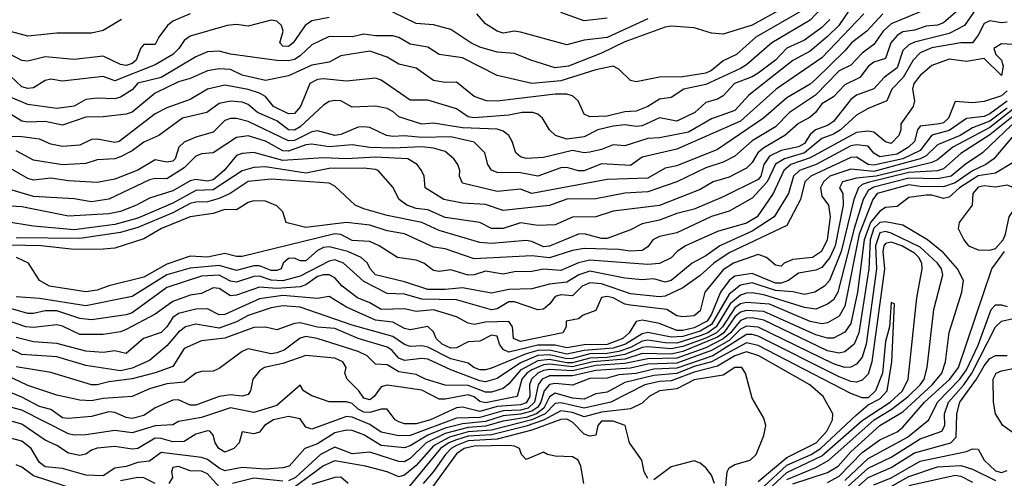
# Model space of a CAD drawing. Header units: metres. Extents: x -51132 to -49532, y -231222 to -229437.
# Tile 444 of 656: x -50240 to -50155, y -230407 to -230368. Entities that reach past the tile are written whole.
import ezdxf

# ---------------------------------------------------------------- set-up
doc = ezdxf.new("R2010")
doc.units = ezdxf.units.M
for name, color, linetype in [('CONTOUR_HALF', 8, 'Continuous'), ('CONTOUR_INDEX', 1, 'Continuous'), ('CONTOUR_INTER', 3, 'Continuous')]:
    doc.layers.add(name, color=color, linetype=linetype)

msp = doc.modelspace()

# ---------------------------------------------------------------- linework, layer by layer
at = {"layer": 'CONTOUR_HALF'}
for points, elevation in [([(-50159.096, -230366.759), (-50160.58, -230368.048), (-50161.08, -230368.248), (-50162.08, -230368.308), (-50163.08, -230368.664), (-50164.08, -230368.815), (-50164.58, -230369.133), (-50165.112, -230369.759), (-50165.58, -230371.105), (-50166.58, -230371.434), (-50167.037, -230371.759), (-50167.808, -230372.759), (-50169.08, -230373.378), (-50170.08, -230374.425), (-50171.08, -230375.03), (-50171.613, -230375.759), (-50172.08, -230376.17), (-50173.08, -230376.712), (-50174.275, -230377.759), (-50176.08, -230378.808), (-50176.585, -230379.259), (-50177.08, -230380.074), (-50177.58, -230380.567), (-50179.08, -230381.356), (-50180.452, -230381.759), (-50181.58, -230382.42), (-50185.08, -230383.797), (-50189.08, -230384.277), (-50190.58, -230384.769), (-50192.58, -230384.795), (-50194.08, -230385.454), (-50195.58, -230385.512), (-50197.08, -230385.289), (-50198.58, -230385.765), (-50199.58, -230385.784), (-50200.58, -230385.252), (-50203.58, -230384.813), (-50205.08, -230384.161), (-50206.08, -230384.038), (-50206.88, -230383.759), (-50207.537, -230383.259), (-50208.08, -230382.211), (-50209.348, -230380.759), (-50209.58, -230380.675), (-50210.58, -230380.557), (-50213.58, -230380.592), (-50215.58, -230380.988), (-50219.08, -230380.45), (-50220.08, -230380.506), (-50221.08, -230380.793), (-50223.58, -230382.425), (-50225.08, -230382.483), (-50227.08, -230383.58), (-50230.08, -230384.889), (-50232.08, -230385.433), (-50235.58, -230385.874), (-50239.08, -230385.575), (-50241.58, -230385.17)], 47.5), ([(-50170.623, -230366.259), (-50172.08, -230367.807), (-50175.383, -230369.759), (-50177.58, -230371.666), (-50178.08, -230371.971), (-50181.08, -230373.354), (-50182.975, -230373.759), (-50184.08, -230374.48), (-50185.08, -230374.622), (-50186.08, -230375.261), (-50187.08, -230375.646), (-50188.08, -230375.704), (-50189.58, -230376.08), (-50191.08, -230376.128), (-50191.58, -230375.919), (-50192.088, -230374.759), (-50192.58, -230374.337), (-50193.08, -230374.175), (-50194.08, -230374.188), (-50199.08, -230374.802), (-50199.995, -230374.759), (-50201.08, -230374.383), (-50202.58, -230373.138), (-50203.58, -230373.176), (-50204.58, -230373.002), (-50206.08, -230371.949), (-50207.58, -230371.589), (-50208.58, -230371.002), (-50210.08, -230370.485), (-50212.58, -230370.886), (-50213.58, -230371.42), (-50215.08, -230371.7), (-50217.08, -230372.613), (-50219.08, -230372.995), (-50221.08, -230372.553), (-50222.08, -230372.072), (-50223.08, -230372.008), (-50224.08, -230372.163), (-50225.58, -230372.848), (-50226.58, -230373.125), (-50228.58, -230374.111), (-50230.58, -230375.743), (-50231.08, -230375.912), (-50233.08, -230376.152), (-50234.58, -230376.184), (-50236.58, -230376.874), (-50238.08, -230376.544), (-50239.58, -230376.611), (-50240.08, -230376.502), (-50241.08, -230375.912)], 50.5), ([(-50168.58, -230366.739), (-50169.616, -230368.259), (-50170.58, -230369.221), (-50172.08, -230370.49), (-50173.58, -230371.295), (-50177.372, -230374.259), (-50178.58, -230375.6), (-50180.58, -230376.319), (-50182.58, -230377.45), (-50185.08, -230377.942), (-50186.08, -230377.998), (-50188.08, -230378.642), (-50189.08, -230378.547), (-50190.08, -230378.96), (-50191.08, -230379.177), (-50191.58, -230379.232), (-50192.58, -230379.048), (-50195.08, -230379.652), (-50196.58, -230379.743), (-50197.08, -230379.601), (-50197.48, -230379.259), (-50197.776, -230378.259), (-50198.087, -230377.759), (-50198.58, -230377.376), (-50199.08, -230377.207), (-50202.08, -230377.094), (-50204.58, -230376.676), (-50205.58, -230376.779), (-50207.58, -230376.13), (-50208.08, -230375.671), (-50208.58, -230375.413), (-50209.58, -230375.22), (-50211.58, -230375.298), (-50212.58, -230374.772), (-50213.08, -230374.727), (-50213.58, -230374.822), (-50214.08, -230375.148), (-50216.08, -230376.996), (-50216.58, -230377.29), (-50217.08, -230377.27), (-50218.08, -230376.499), (-50219.754, -230375.759), (-50220.58, -230375.071), (-50221.08, -230374.865), (-50222.08, -230374.801), (-50223.08, -230375.001), (-50224.138, -230375.759), (-50226.246, -230376.259), (-50228.261, -230377.759), (-50229.58, -230378.321), (-50230.58, -230379.062), (-50231.58, -230379.598), (-50232.08, -230379.754), (-50233.58, -230379.843), (-50234.58, -230380.169), (-50236.58, -230380.272), (-50239.08, -230379.876), (-50240.58, -230379.07)], 49.5), ([(-50174.58, -230366.864), (-50177.08, -230368.228), (-50179.58, -230369.013), (-50180.58, -230368.936), (-50182.08, -230368.453), (-50184.08, -230368.333), (-50184.58, -230368.408), (-50188.08, -230369.685), (-50190.08, -230370.653), (-50192.94, -230371.759), (-50194.08, -230371.916), (-50196.167, -230371.259), (-50197.58, -230370.67), (-50199.08, -230370.552), (-50200.58, -230370.123), (-50201.351, -230369.759), (-50203.08, -230368.604), (-50204.58, -230368.213), (-50206.08, -230368.086), (-50208.08, -230367.121)], 51.5), ([(-50165.825, -230367.259), (-50167.177, -230368.759), (-50168.515, -230369.759), (-50169.08, -230370.454), (-50171.58, -230372.889), (-50172.08, -230373.31), (-50174.08, -230374.5), (-50176.092, -230376.259), (-50180.08, -230378.971), (-50183.58, -230380.357), (-50184.58, -230380.58), (-50186.08, -230381.445), (-50189.58, -230381.548), (-50196.08, -230382.755), (-50197.08, -230382.385), (-50199.08, -230382.59), (-50202.08, -230381.849), (-50202.324, -230381.259), (-50202.312, -230380.759), (-50202.464, -230380.259), (-50202.835, -230379.759), (-50203.58, -230379.124), (-50204.58, -230378.844), (-50205.58, -230378.723), (-50208.08, -230378.845), (-50210.08, -230378.795), (-50211.58, -230378.568), (-50213.58, -230378.725), (-50215.08, -230378.508), (-50215.58, -230378.564), (-50217.08, -230379.112), (-50217.58, -230379.082), (-50219.08, -230378.252), (-50220.58, -230377.786), (-50221.58, -230377.93), (-50223.58, -230379.238), (-50224.58, -230379.327), (-50225.08, -230379.52), (-50226.08, -230380.54), (-50227.58, -230381.482), (-50228.58, -230381.457), (-50229.08, -230381.572), (-50232.58, -230383.23), (-50234.08, -230383.463), (-50235.58, -230383.217), (-50239.08, -230383.017), (-50243.08, -230381.844)], 48.5), ([(-50213.58, -230367.567), (-50215.08, -230367.855), (-50215.66, -230368.259), (-50216.671, -230369.759), (-50217.08, -230370.073), (-50217.58, -230370.042), (-50217.828, -230369.759), (-50217.56, -230368.759), (-50217.677, -230368.259), (-50218.08, -230367.888), (-50218.58, -230367.813), (-50220.58, -230368.329), (-50221.58, -230368.188), (-50222.379, -230368.259), (-50225.58, -230369.189), (-50226.08, -230369.555), (-50226.549, -230370.259), (-50227.08, -230370.754), (-50228.58, -230371.65), (-50232.08, -230373.036), (-50233.08, -230372.661), (-50236.58, -230373.073), (-50237.58, -230372.888), (-50238.08, -230373.016), (-50239.08, -230373.646), (-50239.58, -230373.708), (-50240.08, -230373.556), (-50241.08, -230372.646)], 51.5), ([(-50189.58, -230367.625), (-50191.58, -230367.854), (-50193.58, -230367.155)], 52.5), ([(-50155.08, -230367.966), (-50155.58, -230368.036), (-50156.58, -230367.863), (-50157.08, -230368.104), (-50157.58, -230369.111), (-50158.08, -230369.758), (-50159.08, -230369.756), (-50161.58, -230370.186), (-50162.58, -230370.632), (-50163.205, -230371.259), (-50164.069, -230372.759), (-50165.046, -230373.759), (-50165.478, -230374.759), (-50167.08, -230375.424), (-50168.08, -230376.009), (-50169.476, -230377.259), (-50170.08, -230377.633), (-50171.08, -230378.004), (-50172.58, -230379.236), (-50174.287, -230379.759), (-50175.08, -230380.234), (-50175.78, -230381.759), (-50177.08, -230383.162), (-50179.08, -230384.271), (-50180.58, -230384.751), (-50183.58, -230386.138), (-50185.08, -230386.459), (-50185.646, -230386.759), (-50186.08, -230387.346), (-50186.58, -230387.677), (-50187.58, -230387.729), (-50188.58, -230387.582), (-50191.58, -230387.501), (-50192.58, -230387.671), (-50194.58, -230388.295), (-50196.08, -230388.143), (-50201.08, -230388.377), (-50203.58, -230387.517), (-50204.58, -230387.376), (-50207.08, -230386.239), (-50208.58, -230385.972), (-50210.08, -230385.478), (-50212.08, -230385.264), (-50215.58, -230385.693), (-50217.08, -230385.323), (-50217.278, -230385.259), (-50217.58, -230384.34), (-50218.08, -230383.815), (-50219.08, -230383.411), (-50220.08, -230383.399), (-50220.58, -230383.52), (-50221.58, -230384.167), (-50222.58, -230384.124), (-50223.58, -230384.469), (-50225.58, -230384.777), (-50228.051, -230385.759), (-50229.58, -230386.667), (-50232.08, -230387.46), (-50233.08, -230387.557), (-50235.58, -230387.583), (-50238.434, -230387.259), (-50242.58, -230387.185)], 46.5), ([(-50231.491, -230367.759), (-50233.08, -230368.699), (-50234.08, -230368.935), (-50237.08, -230368.926), (-50239.58, -230369.198), (-50241.08, -230368.769)], 52.5), ([(-50155.08, -230373.906), (-50155.58, -230374.325), (-50157.08, -230374.826), (-50158.08, -230374.921), (-50159.58, -230374.819), (-50160.143, -230376.259), (-50160.58, -230376.647), (-50160.93, -230376.759), (-50162.58, -230376.947), (-50162.815, -230377.259), (-50163.08, -230378.281), (-50163.597, -230378.759), (-50164.58, -230379.361), (-50166.08, -230379.597), (-50166.58, -230379.266), (-50167.08, -230378.674), (-50168.08, -230378.559), (-50168.58, -230378.644), (-50171.571, -230380.259), (-50173.006, -230380.759), (-50173.513, -230381.259), (-50173.945, -230382.759), (-50175.173, -230384.759), (-50177.08, -230386.009), (-50179.865, -230387.259), (-50181.08, -230388.136), (-50182.251, -230388.759), (-50184.08, -230390.26), (-50184.58, -230390.4), (-50185.58, -230390.125), (-50186.58, -230390.197), (-50188.08, -230390.049), (-50191.08, -230389.452), (-50192.028, -230389.759), (-50193.08, -230390.393), (-50194.58, -230390.574), (-50196.08, -230390.969), (-50198.08, -230391.032), (-50199.58, -230391.357), (-50202.08, -230390.883), (-50203.58, -230391.043), (-50205.08, -230391.034), (-50207.08, -230390.36), (-50209.58, -230389.765), (-50210.046, -230389.259), (-50210.262, -230388.759), (-50210.822, -230388.259), (-50211.971, -230387.759), (-50213.58, -230387.355), (-50214.08, -230387.411), (-50214.58, -230387.657), (-50215.58, -230388.558), (-50216.08, -230388.563), (-50216.58, -230388.324), (-50217.08, -230388.366), (-50217.558, -230388.759), (-50217.724, -230389.259), (-50218.08, -230389.396), (-50218.58, -230389.39), (-50219.58, -230388.986), (-50220.08, -230388.981), (-50221.58, -230389.394), (-50223.08, -230388.971), (-50225.58, -230389.196), (-50227.58, -230389.773), (-50230.58, -230391.63), (-50234.58, -230392.449), (-50238.58, -230391.805), (-50240.58, -230391.666)], 45.5), ([(-50154.58, -230376.084), (-50156.58, -230377.708), (-50159.08, -230379.31), (-50160.58, -230380.634), (-50161.08, -230380.799), (-50163.58, -230380.956), (-50167.08, -230381.811), (-50167.58, -230381.977), (-50167.916, -230382.259), (-50168.308, -230383.259), (-50169.408, -230387.759), (-50170.407, -230390.259), (-50170.834, -230390.759), (-50171.679, -230391.259), (-50172.58, -230391.455), (-50173.58, -230391.234), (-50175.08, -230391.121), (-50177.08, -230390.448), (-50178.08, -230390.646), (-50179.08, -230391.433), (-50180.58, -230394.044), (-50181.58, -230394.636), (-50183.08, -230395.098), (-50184.08, -230395.152), (-50186.08, -230394.734), (-50186.58, -230394.859), (-50188.011, -230395.759), (-50189.08, -230396.103), (-50191.58, -230396.289), (-50193.08, -230396.62), (-50194.58, -230396.273), (-50195.58, -230396.288), (-50196.58, -230396.571), (-50199.58, -230397.816), (-50200.08, -230397.965), (-50200.58, -230397.952), (-50201.099, -230397.759), (-50201.58, -230397.393), (-50203.08, -230397.021), (-50205.08, -230396), (-50205.58, -230395.885), (-50206.58, -230395.961), (-50207.08, -230395.78), (-50208.08, -230395.08), (-50211.58, -230394.117), (-50216.08, -230392.554), (-50217.58, -230392.429), (-50218.58, -230392.614), (-50220.58, -230393.283), (-50221.58, -230393.811), (-50223.08, -230394.368), (-50225.08, -230394.032), (-50225.97, -230394.259), (-50226.58, -230394.707), (-50227.58, -230395.9), (-50229.08, -230397.162), (-50230.58, -230397.826), (-50231.58, -230398.046), (-50234.58, -230397.595), (-50237.08, -230396.848), (-50240.08, -230396.636), (-50242.08, -230395.7)], 43.5), ([(-50155.08, -230375.391), (-50156.58, -230376.51), (-50158.08, -230377.085), (-50159.135, -230377.759), (-50161.08, -230378.556), (-50162.08, -230379.494), (-50162.58, -230379.759), (-50166.58, -230380.847), (-50168.58, -230380.665), (-50170.39, -230381.259), (-50170.94, -230381.759), (-50171.191, -230382.259), (-50171.08, -230382.975), (-50170.497, -230383.759), (-50170.352, -230384.759), (-50170.605, -230386.759), (-50171.108, -230387.759), (-50171.891, -230388.259), (-50173.58, -230388.441), (-50174.328, -230388.759), (-50174.58, -230389.015), (-50175.08, -230388.935), (-50175.846, -230388.259), (-50176.58, -230388.011), (-50178.684, -230388.759), (-50179.58, -230389.349), (-50181.182, -230391.259), (-50181.58, -230392.859), (-50182.08, -230393.298), (-50183.08, -230393.395), (-50183.58, -230393.306), (-50184.447, -230392.759), (-50187.58, -230392.392), (-50188.08, -230392.288), (-50189.08, -230391.747), (-50189.58, -230391.637), (-50190.08, -230391.71), (-50190.58, -230392.84), (-50191.654, -230393.259), (-50192.08, -230393.56), (-50193.133, -230393.759), (-50193.131, -230394.259), (-50193.421, -230394.759), (-50197.08, -230395.522), (-50197.666, -230395.259), (-50197.762, -230394.259), (-50198.08, -230393.792), (-50200.08, -230393.855), (-50201.08, -230394.039), (-50201.58, -230393.929), (-50202.58, -230393.383), (-50204.58, -230392.774), (-50206.08, -230392.939), (-50207.08, -230392.712), (-50209.08, -230392.761), (-50210.08, -230392.176), (-50211.126, -230391.759), (-50212.466, -230390.759), (-50213.08, -230390.014), (-50213.58, -230389.772), (-50214.08, -230389.764), (-50214.58, -230389.918), (-50215.58, -230390.622), (-50216.08, -230390.811), (-50218.08, -230390.96), (-50219.58, -230390.833), (-50221.58, -230391.533), (-50222.08, -230391.565), (-50223.08, -230390.938), (-50223.58, -230390.878), (-50224.58, -230391.368), (-50225.58, -230391.533), (-50227.08, -230392.07), (-50228.58, -230393.164), (-50231.08, -230394.478), (-50231.58, -230394.687), (-50233.08, -230394.906), (-50235.08, -230394.926), (-50236.58, -230394.19), (-50237.08, -230394.069), (-50239.08, -230394.297), (-50239.759, -230394.259), (-50241.58, -230393.607)], 44.5), ([(-50153.58, -230376.633), (-50156.236, -230379.759), (-50156.932, -230380.259), (-50158.08, -230380.788), (-50159.58, -230381.827), (-50160.58, -230382.191), (-50162.58, -230382.143), (-50163.58, -230381.992), (-50166.286, -230382.759), (-50166.669, -230383.259), (-50167.844, -230386.259), (-50169.08, -230392.48), (-50169.58, -230393.328), (-50170.58, -230393.906), (-50171.08, -230393.986), (-50172.08, -230393.781), (-50175.58, -230392.308), (-50177.58, -230392.14), (-50178.08, -230392.282), (-50178.58, -230392.609), (-50179.635, -230394.259), (-50180.161, -230394.759), (-50181.08, -230395.228), (-50183.08, -230395.955), (-50184.08, -230396.152), (-50186.08, -230395.968), (-50186.58, -230396.04), (-50188.08, -230396.643), (-50189.58, -230396.905), (-50191.08, -230396.943), (-50192.58, -230397.353), (-50193.08, -230397.365), (-50194.58, -230397.065), (-50195.58, -230397.181), (-50197.08, -230397.991), (-50198.08, -230399.169), (-50198.58, -230399.576), (-50199.58, -230399.898), (-50200.08, -230399.885), (-50201.58, -230399.306), (-50203.58, -230399.297), (-50205.279, -230398.759), (-50206.08, -230398.349), (-50207.58, -230398.12), (-50208.58, -230397.519), (-50209.58, -230397.462), (-50210.302, -230396.759), (-50211.08, -230396.392), (-50214.603, -230395.259), (-50215.58, -230395.081), (-50216.08, -230395.223), (-50217.471, -230396.259), (-50218.08, -230396.502), (-50218.58, -230396.567), (-50220.58, -230396.147), (-50221.08, -230396.386), (-50223.08, -230397.843), (-50223.58, -230398.077), (-50224.58, -230398.09), (-50225.08, -230398.237), (-50226.08, -230399.016), (-50227.58, -230399.157), (-50229.08, -230399.593), (-50230.58, -230400.261), (-50233.08, -230400.432), (-50234.08, -230400.647), (-50235.08, -230400.574), (-50237.08, -230400.14), (-50239.58, -230399.324), (-50242.08, -230398.124)], 42.5), ([(-50157.58, -230382.22), (-50158.054, -230382.759), (-50158.113, -230383.759), (-50159.212, -230385.259), (-50159.3, -230385.759), (-50158.822, -230386.759), (-50158.419, -230387.259), (-50157.58, -230387.62), (-50156.58, -230387.649), (-50156.08, -230387.502), (-50155.443, -230386.759), (-50155.217, -230386.259), (-50154.924, -230384.759), (-50154.234, -230383.759), (-50154.124, -230383.259), (-50154.191, -230382.759), (-50154.58, -230382.222), (-50155.08, -230382.026), (-50156.08, -230382.206), (-50157.08, -230382.099), (-50157.58, -230382.22)], 41.5), ([(-50173.58, -230407.784), (-50170.58, -230406.823), (-50169.67, -230406.259), (-50168.58, -230405.041), (-50166.08, -230402.759), (-50164.08, -230401.569), (-50161.541, -230399.259), (-50160.72, -230398.259), (-50160.402, -230397.259), (-50160.08, -230394.747), (-50158.981, -230391.259), (-50158.838, -230390.259), (-50159.38, -230389.259), (-50160.58, -230387.869), (-50161.955, -230386.759), (-50164.08, -230385.498), (-50165.58, -230385.196), (-50166.08, -230385.253), (-50166.58, -230385.737), (-50166.913, -230386.759), (-50167.031, -230389.259), (-50167.871, -230394.759), (-50168.281, -230395.759), (-50169.08, -230396.394), (-50169.58, -230396.511), (-50170.58, -230396.311), (-50176.08, -230393.671), (-50177.08, -230393.482), (-50177.58, -230393.513), (-50178.08, -230393.706), (-50178.952, -230394.759), (-50179.58, -230395.287), (-50181.08, -230396.062), (-50183.58, -230396.965), (-50186.08, -230396.999), (-50188.08, -230397.425), (-50190.58, -230397.588), (-50192.58, -230398.049), (-50194.58, -230397.928), (-50195.08, -230398.029), (-50195.581, -230398.259), (-50196.119, -230398.759), (-50196.297, -230399.259), (-50196.276, -230400.259), (-50196.58, -230400.812), (-50197.08, -230400.989), (-50199.08, -230401.125), (-50200.58, -230401.564), (-50202.08, -230401.182), (-50202.58, -230401.228), (-50204.824, -230402.259), (-50206.08, -230402.622), (-50207.08, -230402.629), (-50207.58, -230402.452), (-50207.896, -230402.259), (-50208.58, -230401.36), (-50209.08, -230401.362), (-50210.08, -230401.631), (-50210.58, -230401.608), (-50211.08, -230401.346), (-50211.58, -230400.855), (-50212.08, -230400.712), (-50213.58, -230400.716), (-50215.08, -230400.209), (-50215.781, -230399.759), (-50216.08, -230399.29), (-50218.08, -230401.023), (-50220.08, -230401.629), (-50222.08, -230401.241), (-50224.58, -230402.066), (-50226.58, -230402.419), (-50227.08, -230402.703), (-50228.58, -230402.797), (-50230.58, -230403.396), (-50232.08, -230403.188), (-50234.58, -230403.576), (-50235.58, -230403.606), (-50236.08, -230403.489), (-50240.08, -230401.425), (-50241.08, -230401.178)], 41.5), ([(-50177.08, -230409.597), (-50174.08, -230406.808), (-50171.08, -230405.386), (-50167.58, -230402.32), (-50165.172, -230400.759), (-50164.109, -230399.759), (-50163.621, -230398.759), (-50162.88, -230391.759), (-50162.421, -230389.259), (-50162.439, -230388.759), (-50162.691, -230388.259), (-50163.08, -230387.901), (-50164.162, -230387.259), (-50165.08, -230386.958), (-50165.58, -230387.067), (-50165.713, -230387.259), (-50165.81, -230387.759), (-50165.68, -230389.259), (-50166.752, -230397.259), (-50167.08, -230398.324), (-50167.58, -230398.864), (-50168.08, -230399.023), (-50168.58, -230398.966), (-50169.58, -230398.577), (-50176.58, -230395.059), (-50177.08, -230394.902), (-50177.58, -230394.913), (-50180.491, -230396.759), (-50183.58, -230397.83), (-50185.58, -230397.912), (-50187.08, -230398.277), (-50188.58, -230398.396), (-50189.58, -230398.667), (-50191.08, -230398.711), (-50192.58, -230399.286), (-50194.08, -230399.128), (-50194.58, -230399.222), (-50195.031, -230399.759), (-50195.329, -230400.759), (-50195.58, -230401.172), (-50196.08, -230401.519), (-50197.08, -230401.795), (-50198.58, -230401.928), (-50200.08, -230402.423), (-50202.08, -230402.606), (-50203.58, -230402.985), (-50205.08, -230403.581), (-50206.58, -230404.517), (-50207.08, -230404.681), (-50209.08, -230404.492), (-50210.58, -230403.563), (-50211.58, -230403.203), (-50212.08, -230403.168), (-50213.08, -230403.394), (-50214.58, -230404.34), (-50215.664, -230404.759), (-50217.031, -230406.259), (-50217.58, -230406.405), (-50219.08, -230406.531), (-50221.08, -230406.394), (-50222.58, -230406.671), (-50223.08, -230406.453), (-50224.08, -230405.684), (-50224.58, -230405.534), (-50228.08, -230405.081), (-50229.08, -230405.829), (-50230.08, -230405.939), (-50231.08, -230406.295), (-50232.08, -230406.434), (-50233.08, -230407.101), (-50234.58, -230407.056), (-50236.58, -230406.461), (-50238.08, -230406.334), (-50238.58, -230405.948), (-50239.275, -230404.759), (-50240.08, -230404.109), (-50241.08, -230403.848)], 40.5), ([(-50169.08, -230407.511), (-50167.08, -230405.619), (-50163.683, -230403.759), (-50161.833, -230402.259), (-50161.094, -230400.759), (-50159.154, -230398.759), (-50158.58, -230397.951), (-50157.58, -230395.845), (-50156.451, -230392.759), (-50156.08, -230392.355), (-50155.58, -230392.341), (-50155.08, -230392.491)], 42.5), ([(-50176.58, -230407.579), (-50174.08, -230405.509), (-50171.553, -230404.259), (-50170.653, -230403.259), (-50170.149, -230402.259), (-50170.127, -230401.759), (-50170.95, -230400.259), (-50172.117, -230399.259), (-50176.522, -230396.759), (-50177.58, -230396.4), (-50178.58, -230396.752), (-50180.08, -230397.643), (-50182.08, -230398.156), (-50184.08, -230398.9), (-50185.08, -230398.975), (-50186.35, -230399.259), (-50189.269, -230400.759), (-50191.58, -230401.258), (-50193.58, -230400.806), (-50194.08, -230400.856), (-50194.933, -230401.759), (-50196.08, -230402.273), (-50199.58, -230403.152), (-50201.58, -230403.302), (-50203.204, -230403.759), (-50204.58, -230404.519), (-50206.08, -230406.212), (-50207.08, -230407.04), (-50207.58, -230407.18), (-50208.58, -230406.759), (-50210.441, -230406.259), (-50213.08, -230405.822), (-50214.08, -230406.233), (-50216.58, -230408.084)], 39.5), ([(-50168.58, -230408.582), (-50167.08, -230407.233), (-50165.08, -230406.374), (-50163.08, -230405.112), (-50159.958, -230404.259), (-50159.496, -230403.759), (-50159.435, -230401.759), (-50159.18, -230400.759), (-50157.723, -230398.759), (-50157.08, -230397.62), (-50156.58, -230396.997), (-50156.08, -230396.711), (-50155.08, -230396.722)], 43.5), ([(-50186.08, -230407.326), (-50186.406, -230406.759), (-50186.602, -230405.759), (-50187.677, -230404.259), (-50188.04, -230402.759), (-50189.08, -230402.397), (-50190.08, -230402.396), (-50190.4, -230402.759), (-50190.58, -230403.603), (-50191.08, -230403.673), (-50191.58, -230403.499), (-50192.58, -230402.474), (-50193.08, -230402.223), (-50193.58, -230402.239), (-50196.08, -230403.157), (-50199.08, -230403.94), (-50201.58, -230404.092), (-50202.58, -230404.48), (-50203.062, -230404.759), (-50203.545, -230405.259), (-50204.58, -230406.739), (-50205.469, -230407.759)], 38.5), ([(-50180.327, -230407.759), (-50180.58, -230407.045), (-50181.08, -230406.415), (-50181.58, -230406.013), (-50182.08, -230405.801), (-50184.08, -230406.333), (-50185.58, -230407.455)], 38.5), ([(-50166.08, -230408.57), (-50163.58, -230407.166), (-50161.08, -230406.33), (-50159.08, -230406.206), (-50158.08, -230406.528), (-50156.08, -230407.514)], 44.5)]:
    msp.add_lwpolyline(points, dxfattribs=dict(at, elevation=elevation))
at = {"layer": 'CONTOUR_INDEX'}
for points, elevation in [([(-50170.389, -230367.759), (-50171.08, -230368.446), (-50172.58, -230369.528), (-50174.08, -230370.231), (-50175.08, -230371.241), (-50176.58, -230372.366), (-50177.08, -230372.68), (-50178.607, -230373.259), (-50179.58, -230374.34), (-50180.08, -230374.621), (-50181.08, -230374.918), (-50182.035, -230375.759), (-50183.58, -230376.524), (-50185.08, -230376.215), (-50186.58, -230376.91), (-50187.08, -230376.964), (-50188.08, -230376.828), (-50189.08, -230376.952), (-50190.413, -230377.259), (-50191.58, -230377.871), (-50193.08, -230378.055), (-50194.041, -230377.759), (-50194.568, -230377.259), (-50195.169, -230376.259), (-50195.58, -230375.921), (-50196.01, -230375.759), (-50196.934, -230375.759), (-50198.08, -230376.01), (-50201.08, -230376.242), (-50201.58, -230376.132), (-50202.58, -230375.465), (-50205.08, -230374.71), (-50206.58, -230374.693), (-50209.08, -230372.97), (-50209.58, -230372.795), (-50212.08, -230373.079), (-50214.08, -230372.863), (-50214.58, -230372.915), (-50215.233, -230373.259), (-50216.041, -230375.259), (-50216.58, -230375.858), (-50217.08, -230375.873), (-50218.376, -230375.259), (-50219.08, -230374.399), (-50219.58, -230374.105), (-50220.58, -230373.77), (-50222.58, -230373.423), (-50224.08, -230373.768), (-50225.58, -230374.638), (-50227.58, -230375.363), (-50228.58, -230375.897), (-50231.699, -230378.259), (-50232.08, -230378.368), (-50233.58, -230378.068), (-50234.08, -230378.102), (-50235.08, -230378.595), (-50236.58, -230378.712), (-50237.58, -230378.507), (-50238.58, -230378.066), (-50240.08, -230377.871), (-50241.58, -230377.845)], 50), ([(-50155.08, -230374.796), (-50156.58, -230375.885), (-50157.08, -230376.103), (-50158.58, -230376.289), (-50160.08, -230377.329), (-50161.58, -230377.729), (-50162.58, -230379.049), (-50164.089, -230379.759), (-50166.58, -230380.321), (-50167.08, -230380.241), (-50168.08, -230379.609), (-50168.58, -230379.637), (-50172.011, -230381.259), (-50172.532, -230381.759), (-50172.904, -230383.259), (-50174.08, -230385.517), (-50179.08, -230387.871), (-50180.405, -230388.759), (-50181.58, -230389.823), (-50183.08, -230390.901), (-50184.58, -230391.606), (-50185.08, -230391.663), (-50187.58, -230391.412), (-50190.08, -230390.54), (-50191.08, -230390.447), (-50191.757, -230390.759), (-50192.58, -230391.576), (-50193.58, -230391.505), (-50194.08, -230391.637), (-50194.54, -230392.259), (-50195.08, -230392.73), (-50195.58, -230392.78), (-50197.58, -230392.086), (-50198.08, -230392.103), (-50199.08, -230392.692), (-50199.58, -230392.773), (-50202.58, -230391.933), (-50205.58, -230391.864), (-50207.08, -230391.44), (-50208.58, -230391.371), (-50210.58, -230390.344), (-50212.342, -230388.759), (-50213.08, -230388.48), (-50213.58, -230388.587), (-50216.08, -230389.89), (-50217.58, -230390.29), (-50218.58, -230390.234), (-50219.58, -230389.876), (-50220.08, -230389.92), (-50221.58, -230390.401), (-50222.08, -230390.323), (-50223.08, -230389.804), (-50224.58, -230389.876), (-50227.58, -230390.873), (-50230.58, -230393.031), (-50231.08, -230393.215), (-50234.08, -230393.635), (-50235.08, -230393.525), (-50237.08, -230392.878), (-50238.08, -230392.865), (-50239.08, -230393.115), (-50239.58, -230393.098), (-50241.08, -230392.677)], 45), ([(-50176.08, -230408.012), (-50174.08, -230406.19), (-50171.996, -230405.259), (-50171.192, -230404.759), (-50168.08, -230401.841), (-50167.08, -230400.976), (-50166.08, -230400.474), (-50165.437, -230399.759), (-50165.045, -230397.259), (-50164.799, -230392.259), (-50165.08, -230392.146), (-50165.229, -230394.259), (-50165.58, -230395.518), (-50165.843, -230398.259), (-50166.439, -230399.759), (-50167.08, -230400.361), (-50167.58, -230400.371), (-50168.58, -230399.996), (-50176.58, -230395.875), (-50177.58, -230395.637), (-50180.58, -230397.28), (-50182.08, -230397.669), (-50183.58, -230398.274), (-50185.58, -230398.438), (-50188.08, -230399.064), (-50189.58, -230399.875), (-50190.58, -230400.033), (-50191.58, -230400.479), (-50192.58, -230400.415), (-50194.08, -230399.963), (-50194.58, -230400.278), (-50195.067, -230401.259), (-50195.702, -230401.759), (-50196.58, -230402.058), (-50198.58, -230402.376), (-50200.08, -230402.833), (-50201.58, -230402.932), (-50203.58, -230403.442), (-50205.211, -230404.259), (-50206.58, -230405.604), (-50207.08, -230405.891), (-50207.58, -230405.876), (-50210.08, -230405.057), (-50211.58, -230405.196), (-50213.08, -230404.62), (-50214.322, -230405.259), (-50216.494, -230407.259), (-50217.08, -230407.519)], 40), ([(-50235.562, -230408.259), (-50239.08, -230407.105), (-50240.08, -230406.368), (-50240.58, -230406.153)], 40), ([(-50223.08, -230408.045), (-50224.08, -230406.932), (-50224.58, -230406.711), (-50225.58, -230406.662), (-50226.58, -230406.29), (-50227.08, -230406.396), (-50227.193, -230406.759), (-50227.101, -230407.259), (-50227.416, -230407.759)], 40), ([(-50228.58, -230407.759), (-50229.58, -230407.283), (-50230.08, -230407.25), (-50231.58, -230407.542)], 40), ([(-50217.58, -230407.574), (-50220.08, -230407.307), (-50221.928, -230407.759)], 40), ([(-50163.58, -230407.947), (-50159.58, -230407.04), (-50159.08, -230407.12), (-50158.08, -230407.656)], 45)]:
    msp.add_lwpolyline(points, dxfattribs=dict(at, elevation=elevation))
at = {"layer": 'CONTOUR_INTER'}
for points, elevation in [([(-50157.08, -230365.791), (-50158.751, -230368.259), (-50160.08, -230368.95), (-50163.08, -230369.702), (-50163.58, -230369.929), (-50164.08, -230370.421), (-50164.58, -230371.919), (-50165.702, -230372.759), (-50166.58, -230373.738), (-50168.078, -230374.259), (-50168.58, -230374.647), (-50170.08, -230376.552), (-50170.58, -230376.883), (-50171.631, -230377.259), (-50172.08, -230377.654), (-50172.58, -230378.437), (-50173.08, -230378.73), (-50174.58, -230379.033), (-50175.58, -230379.541), (-50176.08, -230380.248), (-50176.342, -230381.259), (-50176.58, -230381.548), (-50179.58, -230383.048), (-50182.08, -230384.107), (-50183.58, -230384.492), (-50185.08, -230385.05), (-50186.58, -230385.371), (-50187.58, -230385.896), (-50189.58, -230386.648), (-50190.08, -230386.648), (-50191.58, -230386.236), (-50192.08, -230386.251), (-50194.58, -230387.297), (-50195.08, -230387.354), (-50196.08, -230386.891), (-50196.58, -230386.821), (-50199.58, -230387.064), (-50200.58, -230386.982), (-50204.08, -230385.93), (-50205.58, -230385.248), (-50208.58, -230384.661), (-50210.58, -230384.073), (-50211.343, -230383.759), (-50213.08, -230382.124), (-50213.58, -230381.876), (-50218.58, -230381.516), (-50220.58, -230381.717), (-50222.113, -230382.759), (-50223.08, -230383.19), (-50224.08, -230383.479), (-50225.08, -230383.493), (-50225.58, -230383.624), (-50227.08, -230384.43), (-50230.08, -230385.679), (-50231.58, -230386.105), (-50235.08, -230386.639), (-50240.58, -230386.591)], 47), ([(-50172.58, -230366.867), (-50176.778, -230369.259), (-50178.447, -230370.759), (-50179.58, -230371.313), (-50180.58, -230372.147), (-50181.08, -230372.375), (-50183.08, -230372.702), (-50185.08, -230372.71), (-50187.08, -230373.124), (-50187.58, -230373.004), (-50188.58, -230372.019), (-50189.08, -230371.773), (-50190.58, -230372.08), (-50193.58, -230373.026), (-50196.08, -230373.255), (-50199.08, -230372.571), (-50202.08, -230371.043), (-50204.08, -230370.765), (-50205.08, -230370.121), (-50206.58, -230369.873), (-50207.58, -230369.289), (-50208.08, -230369.142), (-50209.58, -230369.142), (-50210.58, -230369.008), (-50211.58, -230369.256), (-50213.58, -230369.21), (-50215.08, -230369.94), (-50216.08, -230370.887), (-50216.58, -230371.193), (-50217.08, -230371.314), (-50218.08, -230371.292), (-50222.08, -230370.741), (-50223.08, -230370.475), (-50224.08, -230370.538), (-50225.08, -230370.955), (-50228.08, -230372.76), (-50230.08, -230373.248), (-50230.58, -230373.816), (-50231.58, -230374.45), (-50232.08, -230374.588), (-50233.58, -230374.539), (-50234.58, -230374.656), (-50235.58, -230375.213), (-50237.08, -230375.417), (-50239.58, -230375.09), (-50243.58, -230373.408)], 51), ([(-50162.58, -230367.094), (-50165.08, -230368.118), (-50165.793, -230368.759), (-50166.58, -230369.908), (-50167.58, -230370.661), (-50168.58, -230371.675), (-50169.58, -230372.176), (-50171.624, -230374.259), (-50173.872, -230375.759), (-50175.08, -230377.006), (-50177.08, -230378.202), (-50178.58, -230379.531), (-50179.58, -230380.058), (-50181.08, -230380.535), (-50183.58, -230381.757), (-50186.08, -230382.601), (-50188.08, -230382.715), (-50190.58, -230383.222), (-50193.08, -230383.254), (-50194.58, -230383.781), (-50198.58, -230384.213), (-50200.08, -230383.693), (-50202.08, -230383.575), (-50203.699, -230383.259), (-50205.297, -230382.259), (-50205.395, -230381.259), (-50205.617, -230380.759), (-50205.983, -230380.259), (-50206.798, -230379.759), (-50209.58, -230379.624), (-50212.08, -230379.757), (-50214.08, -230379.684), (-50217.58, -230379.898), (-50220.08, -230379.219), (-50221.08, -230379.306), (-50221.58, -230379.482), (-50222.645, -230380.759), (-50223.58, -230381.58), (-50224.08, -230381.697), (-50225.08, -230381.539), (-50225.58, -230381.659), (-50227.08, -230382.534), (-50229.08, -230383.145), (-50230.19, -230383.759), (-50231.58, -230384.304), (-50232.58, -230384.504), (-50236.08, -230384.709), (-50240.08, -230383.899), (-50241.08, -230383.838)], 48), ([(-50167.448, -230367.259), (-50171.08, -230371.058), (-50175.009, -230373.759), (-50178.08, -230376.525), (-50183.58, -230378.932), (-50186.58, -230379.634), (-50187.58, -230380.332), (-50190.08, -230380.183), (-50191.58, -230380.806), (-50192.08, -230380.799), (-50193.08, -230380.523), (-50193.58, -230380.554), (-50195.58, -230381.253), (-50197.08, -230380.968), (-50199.08, -230380.944), (-50199.58, -230380.754), (-50199.902, -230380.259), (-50200.162, -230379.259), (-50201.08, -230378.323), (-50203.08, -230377.866), (-50205.58, -230377.936), (-50207.08, -230377.784), (-50208.08, -230377.844), (-50208.627, -230377.759), (-50210.08, -230377.073), (-50210.58, -230376.997), (-50211.08, -230377.028), (-50212.58, -230377.658), (-50213.08, -230377.742), (-50214.58, -230377.342), (-50215.08, -230377.423), (-50216.58, -230378.172), (-50217.08, -230378.202), (-50220.58, -230376.542), (-50221.58, -230376.285), (-50222.08, -230376.289), (-50222.58, -230376.471), (-50223.58, -230377.458), (-50225.08, -230377.882), (-50226.08, -230378.337), (-50226.541, -230378.759), (-50226.865, -230379.759), (-50227.08, -230379.953), (-50227.58, -230380.064), (-50228.58, -230379.836), (-50230.08, -230380.751), (-50232.08, -230381.517), (-50233.58, -230381.792), (-50236.08, -230381.657), (-50237.58, -230381.435), (-50239.08, -230381.602), (-50239.58, -230381.465), (-50241.08, -230380.6)], 49), ([(-50225.58, -230367.265), (-50227.08, -230367.897), (-50227.536, -230368.259), (-50228.286, -230369.259), (-50228.58, -230369.904), (-50229.58, -230369.897), (-50229.866, -230370.259), (-50230.234, -230371.259), (-50230.58, -230371.537), (-50231.08, -230371.713), (-50231.58, -230371.624), (-50233.08, -230370.896), (-50235.58, -230371.198), (-50238.08, -230370.954), (-50239.58, -230371.348), (-50240.08, -230371.278), (-50241.08, -230370.755)], 52), ([(-50186.08, -230367.688), (-50189.58, -230369.287), (-50191.58, -230369.526), (-50193.08, -230369.939), (-50197.08, -230368.829), (-50197.58, -230368.756), (-50198.58, -230368.915), (-50199.08, -230368.746), (-50200.08, -230368.129), (-50200.847, -230367.259)], 52), ([(-50154.08, -230369.936), (-50155.58, -230369.857), (-50156.221, -230370.259), (-50156.06, -230370.759), (-50155.58, -230371.241), (-50155.424, -230371.759), (-50155.58, -230372.571), (-50157.08, -230371.099), (-50158.58, -230371.356), (-50160.08, -230371.176), (-50161.58, -230371.701), (-50162.58, -230372.581), (-50163.145, -230373.259), (-50163.248, -230373.759), (-50163.08, -230374.759), (-50163.203, -230375.259), (-50164.267, -230376.759), (-50164.257, -230377.259), (-50164.418, -230377.759), (-50165.08, -230378.432), (-50165.58, -230378.3), (-50166.58, -230377.473), (-50167.08, -230377.366), (-50168.08, -230377.49), (-50172.08, -230379.676), (-50173.759, -230380.259), (-50174.343, -230380.759), (-50175.27, -230382.759), (-50176.64, -230384.759), (-50177.58, -230385.313), (-50180.08, -230386.042), (-50182.823, -230387.259), (-50183.56, -230387.759), (-50184.08, -230388.306), (-50185.08, -230388.792), (-50186.08, -230388.883), (-50191.08, -230388.49), (-50192.08, -230388.727), (-50193.58, -230389.387), (-50195.08, -230389.275), (-50196.08, -230389.485), (-50197.58, -230389.507), (-50198.58, -230389.701), (-50200.08, -230389.456), (-50201.08, -230389.767), (-50201.58, -230389.792), (-50203.08, -230389.34), (-50204.08, -230389.467), (-50204.58, -230389.393), (-50205.424, -230388.759), (-50206.08, -230388.491), (-50207.69, -230388.259), (-50209.263, -230387.259), (-50210.08, -230386.881), (-50211.58, -230386.799), (-50212.58, -230386.295), (-50213.08, -230386.235), (-50221.08, -230388.184), (-50221.58, -230388.196), (-50222.58, -230387.928), (-50224.08, -230388.237), (-50225.58, -230388.154), (-50227.58, -230388.845), (-50229.58, -230389.969), (-50232.58, -230390.711), (-50233.58, -230391.096), (-50234.58, -230391.24), (-50237.71, -230390.759), (-50238.573, -230390.259), (-50239.511, -230388.759), (-50240.549, -230388.259)], 46), ([(-50154.58, -230375.484), (-50156.58, -230377.071), (-50159.758, -230378.759), (-50161.08, -230379.839), (-50161.58, -230380.082), (-50166.393, -230381.259), (-50168.08, -230381.43), (-50169.277, -230381.759), (-50169.554, -230382.259), (-50169.251, -230382.759), (-50169.226, -230383.759), (-50169.91, -230387.259), (-50170.37, -230388.259), (-50171.08, -230389.148), (-50171.58, -230389.377), (-50173.08, -230389.625), (-50173.938, -230390.259), (-50174.58, -230390.476), (-50175.08, -230390.472), (-50177.08, -230389.655), (-50178.58, -230389.872), (-50179.08, -230390.264), (-50179.806, -230391.259), (-50180.58, -230393.168), (-50180.976, -230393.759), (-50182.08, -230394.328), (-50183.08, -230394.576), (-50183.58, -230394.576), (-50185.08, -230393.963), (-50186.58, -230393.681), (-50187.08, -230393.778), (-50187.691, -230394.759), (-50188.241, -230395.259), (-50189.58, -230395.783), (-50191.58, -230395.801), (-50193.08, -230396.066), (-50194.08, -230395.838), (-50195.58, -230395.847), (-50198.08, -230396.432), (-50198.58, -230396.203), (-50198.876, -230395.759), (-50199.08, -230395.059), (-50199.58, -230394.967), (-50200.58, -230395.486), (-50201.58, -230395.555), (-50202.58, -230396.072), (-50203.08, -230396.099), (-50203.83, -230395.759), (-50204.351, -230395.259), (-50204.58, -230394.693), (-50205.08, -230394.231), (-50206.58, -230394.516), (-50207.08, -230394.39), (-50208.08, -230393.845), (-50209.58, -230393.688), (-50212.08, -230392.557), (-50213.58, -230391.638), (-50214.58, -230391.814), (-50217.58, -230391.563), (-50219.58, -230391.829), (-50222.58, -230393.191), (-50223.08, -230393.214), (-50224.08, -230392.7), (-50225.08, -230392.739), (-50226.58, -230393.111), (-50227.08, -230393.442), (-50227.588, -230394.259), (-50228.08, -230394.737), (-50229.59, -230395.259), (-50231.08, -230396.549), (-50232.08, -230396.328), (-50233.08, -230396.48), (-50234.58, -230396.355), (-50237.08, -230395.686), (-50239.08, -230395.557), (-50240.58, -230395.182)], 44), ([(-50154.08, -230376.248), (-50157.222, -230379.259), (-50158.715, -230380.259), (-50159.919, -230381.259), (-50161.08, -230381.493), (-50163.58, -230381.434), (-50166.58, -230382.194), (-50167.08, -230382.499), (-50167.511, -230383.259), (-50168.283, -230385.759), (-50169.689, -230391.259), (-50170.08, -230391.937), (-50170.58, -230392.311), (-50171.58, -230392.715), (-50172.58, -230392.584), (-50176.08, -230391.504), (-50177.08, -230391.312), (-50177.58, -230391.34), (-50178.08, -230391.513), (-50178.992, -230392.259), (-50180.18, -230394.259), (-50180.907, -230394.759), (-50181.58, -230395.038), (-50183.58, -230395.653), (-50184.58, -230395.641), (-50186.08, -230395.39), (-50186.58, -230395.491), (-50187.58, -230396.031), (-50188.58, -230396.373), (-50189.58, -230396.565), (-50191.08, -230396.593), (-50192.58, -230396.991), (-50193.08, -230397.014), (-50194.58, -230396.669), (-50195.58, -230396.719), (-50197.08, -230397.371), (-50199.08, -230398.722), (-50200.08, -230398.984), (-50200.58, -230398.91), (-50203.08, -230397.96), (-50205.08, -230397.048), (-50205.58, -230396.969), (-50207.08, -230397.146), (-50207.58, -230396.953), (-50208.169, -230396.259), (-50208.58, -230396.001), (-50211.08, -230395.259), (-50213.08, -230394.397), (-50214.58, -230394.276), (-50216.08, -230393.904), (-50216.58, -230393.962), (-50218.08, -230394.518), (-50219.08, -230394.27), (-50220.08, -230394.324), (-50222.58, -230395.236), (-50224.58, -230395.467), (-50226.08, -230396.113), (-50227.08, -230397.661), (-50228.58, -230398.211), (-50230.58, -230398.727), (-50232.58, -230399.003), (-50233.58, -230399.263), (-50234.08, -230399.253), (-50237.58, -230398.186), (-50240.58, -230397.711)], 43), ([(-50154.58, -230380.088), (-50156.08, -230380.987), (-50157.58, -230381.227), (-50159.186, -230382.259), (-50160.08, -230383.057), (-50160.58, -230383.186), (-50161.58, -230382.904), (-50162.08, -230382.904), (-50163.58, -230383.084), (-50164.58, -230383.885), (-50165.58, -230383.949), (-50166.08, -230384.279), (-50166.888, -230385.259), (-50167.43, -230386.759), (-50167.991, -230391.259), (-50168.58, -230393.965), (-50169.08, -230394.714), (-50170.08, -230395.229), (-50170.58, -230395.243), (-50171.58, -230394.956), (-50176.08, -230392.917), (-50177.58, -230392.835), (-50178.08, -230392.989), (-50178.58, -230393.39), (-50179.523, -230394.759), (-50180.08, -230395.14), (-50183.08, -230396.375), (-50184.08, -230396.598), (-50186.58, -230396.565), (-50188.08, -230397.033), (-50190.832, -230397.259), (-50192.58, -230397.692), (-50194.58, -230397.475), (-50195.08, -230397.522), (-50196.08, -230397.955), (-50196.536, -230398.259), (-50196.96, -230398.759), (-50197.347, -230400.259), (-50200.08, -230400.799), (-50200.58, -230400.694), (-50201.08, -230400.291), (-50201.58, -230400.126), (-50203.58, -230400.503), (-50204.08, -230400.49), (-50205.58, -230399.72), (-50208.58, -230399.281), (-50209.08, -230399.423), (-50209.697, -230400.259), (-50210.08, -230400.554), (-50210.58, -230400.391), (-50211.013, -230399.759), (-50212.036, -230398.759), (-50212.22, -230398.259), (-50212.11, -230397.759), (-50212.386, -230397.259), (-50213.08, -230396.948), (-50215.58, -230396.729), (-50217.58, -230397.427), (-50219.171, -230397.759), (-50219.58, -230398.044), (-50220.154, -230398.759), (-50220.374, -230399.759), (-50220.58, -230400.097), (-50221.08, -230400.228), (-50222.08, -230400.127), (-50223.08, -230400.267), (-50225.08, -230401.006), (-50225.58, -230401.003), (-50226.58, -230400.536), (-50227.08, -230400.571), (-50228.58, -230401.229), (-50229.58, -230401.897), (-50230.58, -230402.162), (-50231.08, -230402.071), (-50232.08, -230401.633), (-50232.58, -230401.584), (-50234.08, -230401.988), (-50236.08, -230402.168), (-50236.58, -230402.089), (-50237.58, -230401.392), (-50238.58, -230401.134), (-50240.08, -230400.316), (-50242.08, -230399.513)], 42), ([(-50174.08, -230407.426), (-50171.58, -230406.391), (-50170.465, -230405.759), (-50166.556, -230402.259), (-50165.08, -230401.39), (-50163.636, -230400.259), (-50162.583, -230399.259), (-50162.248, -230398.759), (-50161.974, -230397.759), (-50161.414, -230392.759), (-50160.623, -230389.759), (-50160.763, -230389.259), (-50161.09, -230388.759), (-50162.58, -230387.37), (-50165.08, -230386.172), (-50165.58, -230386.043), (-50166.08, -230386.152), (-50166.448, -230387.259), (-50166.363, -230389.259), (-50167.253, -230395.759), (-50167.58, -230396.88), (-50168.08, -230397.48), (-50168.58, -230397.733), (-50169.08, -230397.767), (-50170.08, -230397.456), (-50176.58, -230394.272), (-50177.58, -230394.201), (-50178.08, -230394.453), (-50179.08, -230395.424), (-50180.58, -230396.303), (-50183.58, -230397.396), (-50186.08, -230397.472), (-50187.58, -230397.81), (-50190.58, -230398.012), (-50192.58, -230398.48), (-50194.58, -230398.487), (-50195.197, -230398.759), (-50195.536, -230399.259), (-50195.853, -230400.759), (-50196.423, -230401.259), (-50197.08, -230401.427), (-50198.58, -230401.493), (-50200.58, -230402.071), (-50202.58, -230402.142), (-50206.58, -230403.615), (-50207.58, -230403.648), (-50209.08, -230403.324), (-50210.08, -230402.669), (-50211.58, -230402.045), (-50212.08, -230401.985), (-50215.08, -230403.081), (-50215.58, -230402.898), (-50216.08, -230402.173), (-50217.08, -230401.986), (-50218.382, -230402.259), (-50219.162, -230402.759), (-50219.58, -230403.338), (-50220.08, -230403.477), (-50221.08, -230403.321), (-50221.354, -230404.259), (-50221.791, -230404.759), (-50222.58, -230405.064), (-50223.09, -230404.759), (-50223.407, -230404.259), (-50223.58, -230403.605), (-50223.881, -230403.259), (-50224.08, -230403.224), (-50225.08, -230403.515), (-50226.08, -230404.138), (-50227.08, -230404.179), (-50228.08, -230403.871), (-50228.58, -230403.854), (-50230.08, -230404.746), (-50230.58, -230404.797), (-50232.08, -230404.565), (-50233.58, -230404.72), (-50234.08, -230404.881), (-50234.58, -230405.224), (-50235.08, -230405.343), (-50236.08, -230405.159), (-50237.08, -230404.486), (-50238.08, -230404.013), (-50240.08, -230402.642), (-50242.08, -230402.107)], 41), ([(-50170.58, -230407.669), (-50169.58, -230407.13), (-50167.58, -230405.103), (-50166.08, -230404), (-50164.58, -230403.304), (-50164.08, -230402.916), (-50162.216, -230400.759), (-50160.033, -230398.759), (-50159.273, -230397.759), (-50156.402, -230389.259), (-50155.322, -230387.759)], 42), ([(-50169.08, -230408.242), (-50167.08, -230406.43), (-50165.08, -230405.487), (-50162.58, -230403.92), (-50160.731, -230403.259), (-50160.471, -230402.759), (-50160.478, -230401.759), (-50160.142, -230400.759), (-50158.828, -230399.259), (-50158.132, -230398.259), (-50156.08, -230394.261), (-50155.58, -230393.753), (-50154.58, -230393.531)], 43), ([(-50179.385, -230408.259), (-50179.236, -230406.759), (-50179.08, -230406.41), (-50178.58, -230406.119), (-50177.248, -230405.759), (-50176.746, -230405.259), (-50176.08, -230403.628), (-50175.91, -230402.759), (-50176.08, -230402.127), (-50177.08, -230400.403), (-50177.65, -230398.259), (-50177.97, -230397.759), (-50178.58, -230397.758), (-50179.58, -230398.407), (-50182.08, -230398.828), (-50183.58, -230399.591), (-50185.08, -230399.778), (-50185.961, -230400.259), (-50186.58, -230400.827), (-50187.58, -230401.313), (-50190.08, -230401.602), (-50191.58, -230402.022), (-50192.58, -230401.628), (-50193.58, -230401.493), (-50195.08, -230402.306), (-50196.58, -230402.819), (-50199.58, -230403.573), (-50201.58, -230403.675), (-50202.58, -230403.987), (-50203.248, -230404.259), (-50203.965, -230404.759), (-50207.08, -230408.506)], 39), ([(-50154.045, -230403.759), (-50155.445, -230402.759), (-50156.104, -230401.759), (-50156.27, -230400.759), (-50156.287, -230398.759), (-50156.037, -230398.259), (-50155.58, -230398.035), (-50154.58, -230397.846)], 44), ([(-50191.606, -230407.759), (-50191.876, -230406.259), (-50192.095, -230405.759), (-50192.58, -230405.45), (-50194.08, -230405.396), (-50194.741, -230405.259), (-50195.08, -230405.048), (-50196.58, -230405.688), (-50196.996, -230405.259), (-50197.147, -230404.759), (-50197.58, -230404.549), (-50198.08, -230404.497), (-50201.08, -230404.542), (-50201.929, -230404.759), (-50202.58, -230405.213), (-50204.815, -230408.259)], 38), ([(-50166.58, -230407.869), (-50165.08, -230407.276), (-50162.58, -230405.846), (-50158.58, -230405), (-50158.08, -230404.784), (-50157.58, -230404.812), (-50157.062, -230405.759), (-50156.08, -230406.666), (-50155.58, -230406.828), (-50155.08, -230406.655)], 44), ([(-50211.933, -230407.759), (-50212.58, -230407.217), (-50213.08, -230407.236), (-50215.08, -230407.854)], 39)]:
    msp.add_lwpolyline(points, dxfattribs=dict(at, elevation=elevation))

doc.saveas('drawing.dxf')
